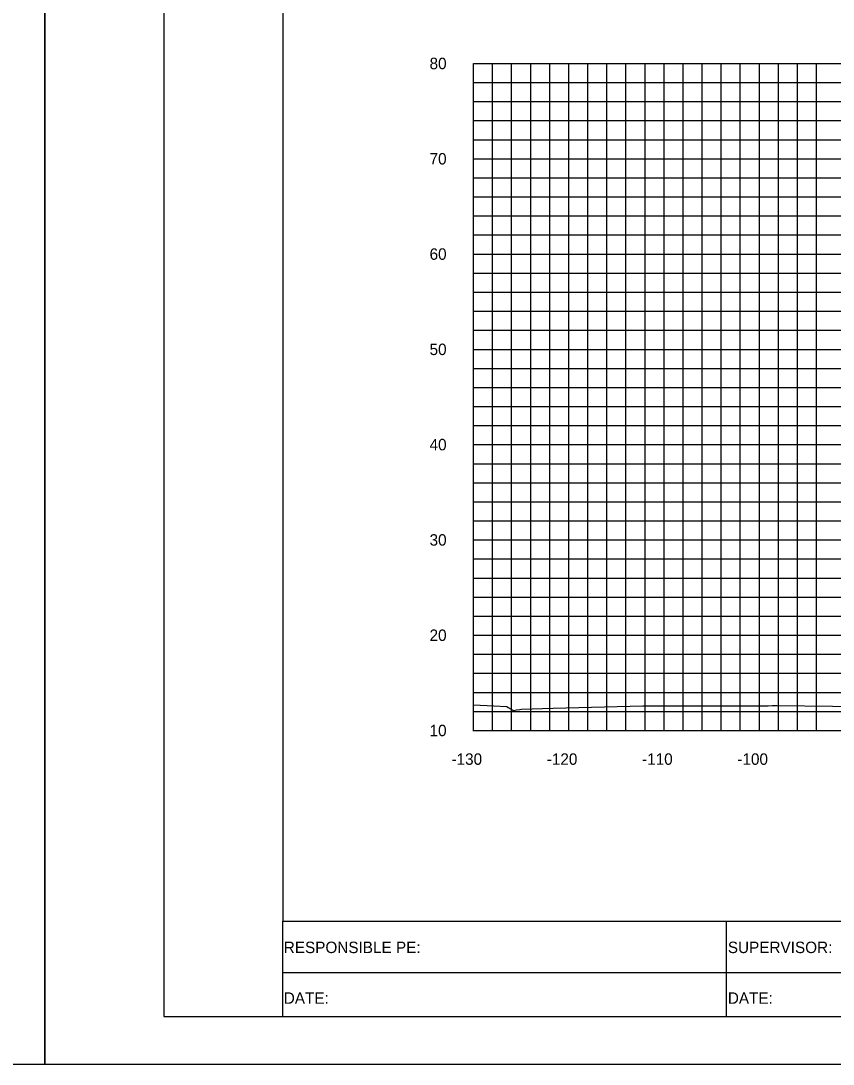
# Model space of a CAD drawing. Extents: x 2193008 to 2198143, y 1236112 to 1237864.
# Drawn here: x 2196567.2 to 2196652.4, y 1237118 to 1237227.5 of the extents above; entities that cross this region are included whole.
import ezdxf

# ---------------------------------------------------------------- set-up
doc = ezdxf.new("R2010")
doc.units = 0
for name, color, linetype in [('31', 7, 'Continuous'), ('60', 7, 'Continuous'), ('ANNO-TXT', 7, 'Continuous'), ('LIMT-CSLINE', 7, 'Continuous'), ('M-ROADS', 7, 'Continuous'), ('SHT-BNDRY', 7, 'Continuous')]:
    doc.layers.add(name, color=color, linetype=linetype)

msp = doc.modelspace()

# ---------------------------------------------------------------- linework, layer by layer
msp.add_lwpolyline([(2196594.71, 1237133.05), (2196894.71, 1237133.05), (2196894.71, 1237323.05), (2196594.71, 1237323.05)], close=True)
at = {"layer": '60'}
for p, q in [((2196614.71, 1237153.05), (2196614.71, 1237223.05)), ((2196614.71, 1237152.99), (2196614.71, 1237153.05)), ((2196614.71, 1237153.05), (2196874.71, 1237153.05)), ((2196624.71, 1237152.99), (2196624.71, 1237153.05)), ((2196634.71, 1237152.99), (2196634.71, 1237153.05)), ((2196644.71, 1237152.99), (2196644.71, 1237153.05))]:
    msp.add_line(p, q, dxfattribs=at)
at = {"layer": 'M-ROADS'}
for p, q in [((2196614.71, 1237223.05), (2196874.71, 1237223.05)), ((2196616.71, 1237153.05), (2196616.71, 1237223.05)), ((2196618.71, 1237153.05), (2196618.71, 1237223.05)), ((2196620.71, 1237153.05), (2196620.71, 1237223.05)), ((2196622.71, 1237153.05), (2196622.71, 1237223.05)), ((2196624.71, 1237153.05), (2196624.71, 1237223.05)), ((2196626.71, 1237153.05), (2196626.71, 1237223.05)), ((2196628.71, 1237153.05), (2196628.71, 1237223.05)), ((2196630.71, 1237153.05), (2196630.71, 1237223.05)), ((2196632.71, 1237153.05), (2196632.71, 1237223.05)), ((2196634.71, 1237153.05), (2196634.71, 1237223.05)), ((2196636.71, 1237153.05), (2196636.71, 1237223.05)), ((2196638.71, 1237153.05), (2196638.71, 1237223.05)), ((2196640.71, 1237153.05), (2196640.71, 1237223.05)), ((2196642.71, 1237153.05), (2196642.71, 1237223.05)), ((2196644.71, 1237153.05), (2196644.71, 1237223.05)), ((2196646.71, 1237153.05), (2196646.71, 1237223.05)), ((2196648.71, 1237153.05), (2196648.71, 1237223.05)), ((2196650.71, 1237153.05), (2196650.71, 1237223.05)), ((2196614.71, 1237221.05), (2196874.71, 1237221.05)), ((2196614.71, 1237219.05), (2196874.71, 1237219.05)), ((2196614.71, 1237217.05), (2196874.71, 1237217.05)), ((2196614.71, 1237215.05), (2196874.71, 1237215.05)), ((2196614.71, 1237213.05), (2196874.71, 1237213.05)), ((2196614.71, 1237211.05), (2196874.71, 1237211.05)), ((2196614.71, 1237209.05), (2196874.71, 1237209.05)), ((2196614.71, 1237207.05), (2196874.71, 1237207.05)), ((2196614.71, 1237205.05), (2196874.71, 1237205.05)), ((2196614.71, 1237203.05), (2196874.71, 1237203.05)), ((2196614.71, 1237201.05), (2196874.71, 1237201.05)), ((2196614.71, 1237199.05), (2196874.71, 1237199.05)), ((2196614.71, 1237197.05), (2196874.71, 1237197.05)), ((2196614.71, 1237195.05), (2196874.71, 1237195.05)), ((2196614.71, 1237193.05), (2196874.71, 1237193.05)), ((2196614.71, 1237191.05), (2196874.71, 1237191.05)), ((2196614.71, 1237189.05), (2196874.71, 1237189.05)), ((2196614.71, 1237187.05), (2196874.71, 1237187.05)), ((2196614.71, 1237185.05), (2196874.71, 1237185.05)), ((2196614.71, 1237183.05), (2196874.71, 1237183.05)), ((2196614.71, 1237181.05), (2196874.71, 1237181.05)), ((2196614.71, 1237179.05), (2196874.71, 1237179.05)), ((2196614.71, 1237177.05), (2196874.71, 1237177.05)), ((2196614.71, 1237175.05), (2196874.71, 1237175.05)), ((2196614.71, 1237173.05), (2196874.71, 1237173.05)), ((2196614.71, 1237171.05), (2196874.71, 1237171.05)), ((2196614.71, 1237169.05), (2196874.71, 1237169.05)), ((2196614.71, 1237167.05), (2196874.71, 1237167.05)), ((2196614.71, 1237165.05), (2196874.71, 1237165.05)), ((2196614.71, 1237163.05), (2196874.71, 1237163.05)), ((2196614.71, 1237161.05), (2196874.71, 1237161.05)), ((2196614.71, 1237159.05), (2196874.71, 1237159.05)), ((2196614.71, 1237157.05), (2196874.71, 1237157.05)), ((2196614.71, 1237155.05), (2196874.71, 1237155.05)), ((2196614.71, 1237153.05), (2196874.71, 1237153.05))]:
    msp.add_line(p, q, dxfattribs=at)
for points in [[(2196229.71, 1237118.04), (2196569.71, 1237118.04), (2196569.71, 1237338.04), (2196229.71, 1237338.04)], [(2196569.71, 1237118.04), (2196909.71, 1237118.04), (2196909.71, 1237338.04), (2196569.71, 1237338.04)]]:
    msp.add_lwpolyline(points, close=True, dxfattribs=at)
msp.add_lwpolyline([(2196614.71, 1237155.73), (2196616.84, 1237155.63), (2196618.2, 1237155.56), (2196618.36, 1237155.47), (2196618.89, 1237155.16), (2196619.23, 1237155.22), (2196619.56, 1237155.27), (2196619.73, 1237155.29), (2196623.07, 1237155.38), (2196632.48, 1237155.63), (2196635.58, 1237155.63), (2196642.25, 1237155.63), (2196644.27, 1237155.64), (2196644.32, 1237155.64), (2196644.36, 1237155.64), (2196644.39, 1237155.64), (2196644.42, 1237155.64), (2196644.44, 1237155.63), (2196644.46, 1237155.63), (2196644.48, 1237155.63), (2196644.5, 1237155.63), (2196644.51, 1237155.63), (2196644.52, 1237155.63), (2196644.53, 1237155.63), (2196644.54, 1237155.63), (2196644.55, 1237155.63), (2196645.57, 1237155.64), (2196645.63, 1237155.64), (2196646.05, 1237155.69), (2196646.42, 1237155.69), (2196646.53, 1237155.69), (2196652.37, 1237155.62), (2196656.72, 1237155.57)], dxfattribs=at)
at = {"layer": 'SHT-BNDRY'}
for p, q in [((2196594.71, 1237123.04), (2196594.71, 1237133.05)), ((2196641.23, 1237133.05), (2196641.23, 1237123.04)), ((2196594.71, 1237127.65), (2196750.33, 1237127.65))]:
    msp.add_line(p, q, dxfattribs=at)
msp.add_lwpolyline([(2196582.21, 1237123.04), (2196904.71, 1237123.04), (2196904.71, 1237333.04), (2196582.21, 1237333.04)], close=True, dxfattribs=at)

# ---------------------------------------------------------------- texts
at = {"layer": '31'}
for s, p in [('80', (2196610.1, 1237222.45)), ('70', (2196610.1, 1237212.45)), ('60', (2196610.1, 1237202.45)), ('50', (2196610.1, 1237192.45)), ('40', (2196610.1, 1237182.45)), ('30', (2196610.1, 1237172.45)), ('20', (2196610.1, 1237162.45)), ('10', (2196610.1, 1237152.45))]:
    msp.add_text(s, height=1.2, dxfattribs=at).set_placement(p)
at = {"layer": 'ANNO-TXT'}
for s, p in [('RESPONSIBLE PE:', (2196594.8, 1237129.69)), ('SUPERVISOR:', (2196641.4, 1237129.69)), ('DATE:', (2196594.8, 1237124.37)), ('DATE:', (2196641.4, 1237124.37))]:
    msp.add_text(s, height=1.2, rotation=360, dxfattribs=at).set_placement(p)
at = {"layer": 'LIMT-CSLINE'}
for s, p in [('-130', (2196612.4, 1237149.45)), ('-120', (2196622.4, 1237149.45)), ('-110', (2196632.4, 1237149.45)), ('-100', (2196642.4, 1237149.45))]:
    msp.add_text(s, height=1.2, dxfattribs=at).set_placement(p)

doc.saveas('drawing.dxf')
